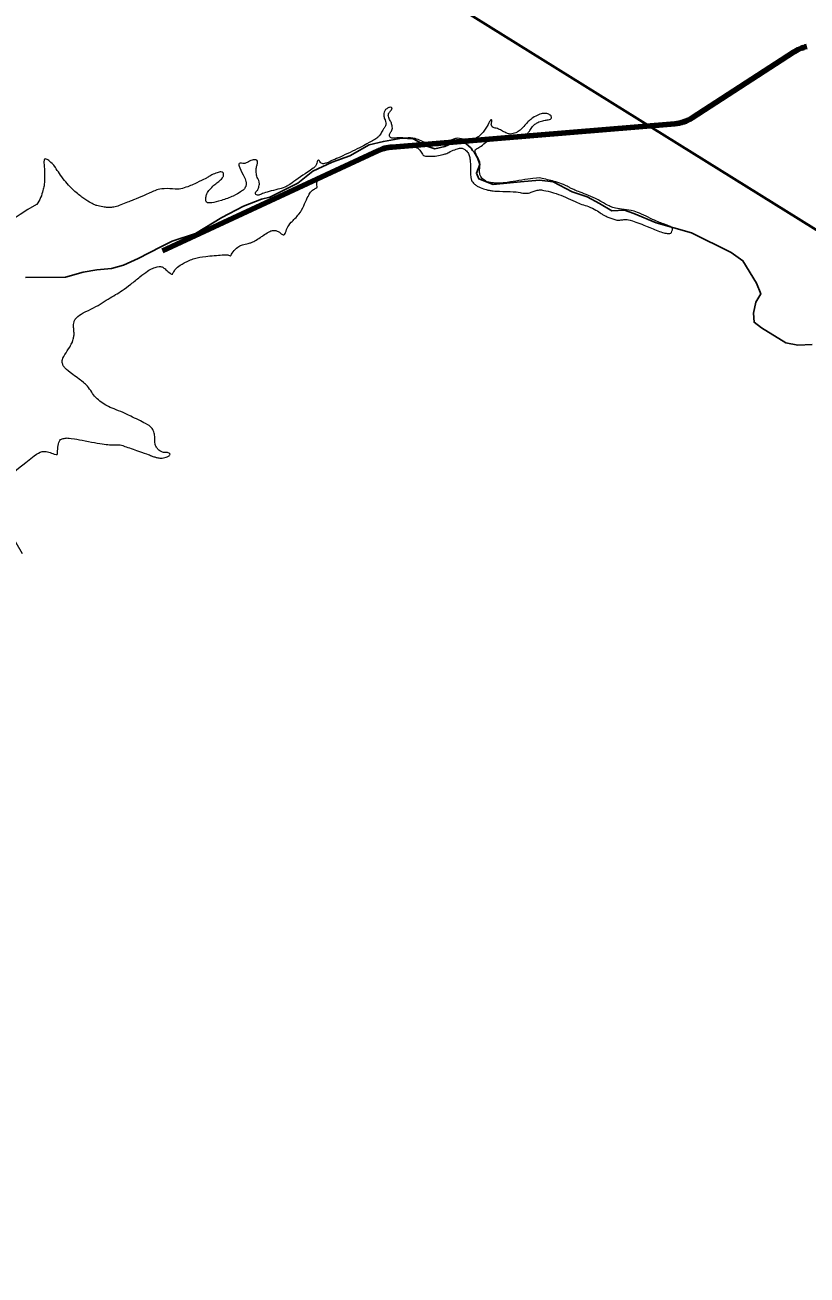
# Model space of a CAD drawing. Extents: x 553962 to 842807, y 8883888 to 9032388.
# Drawn here: x 668186 to 670268, y 8975840 to 8979168 of the extents above; entities that cross this region are included whole.
import ezdxf

# ---------------------------------------------------------------- set-up
doc = ezdxf.new("R2010")
doc.units = 0
doc.header["$LTSCALE"] = 200
for name, color, linetype, lineweight in [('12', 7, 'Continuous', 25), ('24', 7, 'Continuous', 25), ('7', 7, 'Continuous', 90), ('8', 7, 'Continuous', 13)]:
    doc.layers.add(name, color=color, linetype=linetype, lineweight=lineweight)

msp = doc.modelspace()

# ---------------------------------------------------------------- linework, layer by layer
at = {"layer": '12', "lineweight": 40}
msp.add_lwpolyline([(664631.3, 8982143.9), (674788, 8975827.4), (677683.8, 8973924.7)], dxfattribs=at)
at = {"layer": '24'}
for points in [[(669373.8, 8978840), (669373.8, 8978840), (669353.6, 8978858.4), (669345.5, 8978862), (669334.7, 8978859.3), (669303.1, 8978844.9), (669277, 8978838.6), (669255.3, 8978845.8), (669219.2, 8978864.7), (669188.6, 8978866.5), (669139.9, 8978858.4), (669102, 8978849.4), (669050.6, 8978819.7), (669003.7, 8978802.6), (668952.3, 8978779.1), (668911.8, 8978746.7), (668837.1, 8978709.5), (668815.5, 8978704.1), (668767.7, 8978686.1), (668710, 8978655.5), (668639.6, 8978613.2), (668577.4, 8978592.5), (668547.7, 8978577.2), (668487.2, 8978546.6), (668447.6, 8978528.5), (668416, 8978519.5), (668377.3, 8978516.3), (668340.8, 8978510.2), (668293.7, 8978496.6), (668187.2, 8978496.2)], [(670281.7, 8978317.4), (670243, 8978315.9), (670211.8, 8978321.8), (670146.3, 8978362), (670126.9, 8978376.8), (670125.4, 8978400.6), (670131.4, 8978430.3), (670144.8, 8978452.6), (670132.9, 8978480.9), (670097.2, 8978540.3), (670065.9, 8978562.6), (669960.2, 8978614.6), (669866.4, 8978641.4), (669806.9, 8978666.7), (669782.2, 8978675.2), (669748, 8978673.8), (669715.2, 8978693.1), (669682.5, 8978710.9), (669642.3, 8978724.3), (669591.7, 8978751), (669555.9, 8978755.5), (669505.3, 8978751), (669432.4, 8978743.6), (669393.7, 8978758.5), (669387.7, 8978773.3), (669396.7, 8978797.1), (669390.7, 8978814.9), (669381.8, 8978829.8), (669377.3, 8978834.3), (669373.8, 8978840)]]:
    msp.add_lwpolyline(points, dxfattribs=at)
at = {"layer": '7'}
for p, q in [((669961.6, 8978921), (670231.5, 8979095.5)), ((669162.9, 8978843.3), (669915.5, 8978905.3)), ((668552.1, 8978566.8), (669124.8, 8978833.2))]:
    msp.add_line(p, q, dxfattribs=at)
for centre, radius, start, end in [((670294.1, 8978998.6), 115.3, 103.2027, 122.8808), ((669907.3, 8979004.9), 100, 274.7081, 302.8808), ((669172.1, 8978731.6), 112, 94.7081, 114.9502)]:
    msp.add_arc(centre, radius, start, end, dxfattribs=at)
at = {"layer": '8'}
for points in [[(669523.7, 8978879.2), (669525, 8978880.4), (669526.2, 8978881.9), (669530.7, 8978888.9), (669540.2, 8978901.9), (669541.8, 8978903.2), (669553.6, 8978910.4), (669567.8, 8978914.8), (669579, 8978915.8), (669586.1, 8978917.1), (669587.4, 8978920.8), (669587.1, 8978924.2), (669585.8, 8978927.9), (669574.9, 8978933), (669563.4, 8978933), (669549.7, 8978928.6), (669533.5, 8978918.4), (669525.8, 8978911.5), (669518, 8978902.4), (669502.1, 8978886.4), (669495.8, 8978882.9), (669488.8, 8978880), (669482.4, 8978877.8), (669474.8, 8978877.8), (669466.2, 8978880), (669454.2, 8978888.3), (669444, 8978892.3), (669430.1, 8978895.6), (669428.4, 8978898.7), (669426.7, 8978904.1), (669428.1, 8978908.5), (669429.1, 8978913.2), (669427.7, 8978915.9), (669424.7, 8978915.6), (669417.3, 8978900.7), (669401.2, 8978875.9), (669385.9, 8978866.4), (669382.4, 8978864.8), (669375.7, 8978862.8), (669365.9, 8978861.1), (669340.2, 8978867.6), (669328.8, 8978865.7), (669320.5, 8978861.9), (669310, 8978855.6), (669297, 8978849.2), (669291.3, 8978847.6), (669287.8, 8978847), (669283.4, 8978846.7), (669273.2, 8978847.3), (669271.3, 8978847.3), (669257.3, 8978851.4), (669239.9, 8978860.7), (669224.2, 8978866.4), (669212.7, 8978867.7), (669199.2, 8978867), (669189.1, 8978867.6), (669174.5, 8978867.6), (669164.6, 8978866.4), (669160.5, 8978867.3), (669156.4, 8978870.5), (669155.7, 8978875.9), (669156.7, 8978878.1), (669158.6, 8978881.6), (669161.3, 8978885.6), (669164, 8978891), (669163.7, 8978895.8), (669160.8, 8978908.9), (669160.5, 8978909.6), (669152.6, 8978922.9), (669152.6, 8978932.7), (669159.8, 8978939.7), (669163.2, 8978945.4), (669163, 8978949.6), (669156, 8978949.6), (669148.4, 8978945.4), (669143.2, 8978940.4), (669141.1, 8978932.6), (669141.1, 8978924.2), (669142.1, 8978921.3), (669144.3, 8978916.2), (669147.2, 8978906.7), (669146.8, 8978904.8), (669145.2, 8978899.7), (669143.7, 8978896.2), (669142.4, 8978894.3), (669138.6, 8978889.9), (669131.3, 8978875.3), (669130, 8978873.7), (669128.1, 8978871.8), (669125.8, 8978869.8), (669113.6, 8978861.4), (669101.8, 8978854.6), (669052.1, 8978828.7), (668998.2, 8978805.1), (668995.4, 8978803.5), (668990.3, 8978801.3), (668986.2, 8978800), (668980.2, 8978798.7), (668976.7, 8978799.1), (668973.7, 8978800.6), (668972.5, 8978802)], [(669364.6, 8978828.3), (669366.7, 8978825), (669369.4, 8978818.1), (669371.1, 8978806.2), (669371.9, 8978793), (669371.9, 8978765.1), (669373.8, 8978756.8), (669374.8, 8978754.3), (669375.8, 8978752.4), (669376.7, 8978750.8), (669378.6, 8978748.3), (669386.2, 8978741), (669391.6, 8978738.1), (669412.6, 8978729.5), (669419.9, 8978728.6), (669427.2, 8978727), (669444.7, 8978725.1), (669490.1, 8978725.1), (669509.7, 8978720.3), (669513.9, 8978720), (669519, 8978720), (669526.2, 8978720.6), (669532.9, 8978722.9), (669534.2, 8978723.2), (669547.2, 8978727.9), (669558, 8978729.5), (669568.5, 8978728.2), (669601.2, 8978719.4), (669624, 8978710.2), (669652.6, 8978696.8), (669667.8, 8978690.5), (669685.9, 8978685.4), (669706.9, 8978675.6), (669720.9, 8978665.4), (669726, 8978662.2), (669735.2, 8978657.8), (669745.6, 8978653.7), (669757.1, 8978649.8), (669760.6, 8978648.9), (669767.2, 8978648.2), (669772.6, 8978649.2), (669773.6, 8978649.2), (669786.9, 8978650.8), (669795.8, 8978649.5), (669849.1, 8978629.6), (669860.6, 8978623.8), (669880.2, 8978616.8), (669892.6, 8978613.1), (669903.9, 8978613.1), (669906.6, 8978614.8), (669910, 8978623.6), (669909.1, 8978627.9), (669906.3, 8978630.8), (669892.4, 8978636.5), (669867.3, 8978645), (669811, 8978673.3), (669787.5, 8978676.2), (669760.6, 8978680), (669747.2, 8978683.5), (669740.6, 8978686.3), (669711.3, 8978703.2), (669685.3, 8978715.2), (669662.5, 8978723.2), (669648.8, 8978728.9), (669639.9, 8978733), (669632.9, 8978737.1), (669621.1, 8978742.8), (669597.8, 8978751.6), (669582.6, 8978754.3), (669561.2, 8978760.8), (669550.4, 8978762.1), (669466.2, 8978748.3), (669456.7, 8978747.3), (669441.5, 8978747.3), (669439.2, 8978747), (669427.5, 8978748.3), (669417.7, 8978749.8), (669414.5, 8978751.1), (669412, 8978752.4), (669405.6, 8978757.2), (669403.7, 8978759.1), (669398.6, 8978765.7), (669398, 8978767), (669395, 8978778), (669397.5, 8978793.9), (669396.5, 8978806), (669389.1, 8978818.2), (669384.3, 8978828.6), (669383.7, 8978834.7), (669386.9, 8978838.4), (669395.8, 8978841.9), (669411.6, 8978854.9), (669426.9, 8978868.3), (669435.1, 8978869.9), (669460.8, 8978864.1), (669473.9, 8978862.6), (669500.2, 8978868), (669515.1, 8978872.4), (669518.6, 8978874.6), (669522.4, 8978878), (669523.7, 8978879.2)], [(668349.1, 8978209.2), (668345.9, 8978212.8), (668342.3, 8978216.5), (668301, 8978246), (668289.6, 8978256.8), (668286.7, 8978262.2), (668283.6, 8978271.3), (668286.4, 8978283.8), (668302.9, 8978307.6), (668311.8, 8978323.1), (668311.8, 8978324.1), (668314.4, 8978331.4), (668316, 8978341.2), (668316.3, 8978346), (668316, 8978351.7), (668315.2, 8978356.6), (668315.2, 8978363), (668314.4, 8978370.8), (668316.3, 8978378.1), (668317.5, 8978381.6), (668318.8, 8978384.1), (668319.8, 8978385.7), (668332.1, 8978398.7), (668362.3, 8978411.4), (668386.4, 8978425.1), (668406.8, 8978439), (668427.4, 8978450.5), (668443.3, 8978460.3), (668467.4, 8978477.4), (668491.8, 8978498.4), (668513.4, 8978514.3), (668525.2, 8978520.3), (668538.5, 8978525.1), (668547.7, 8978525.1), (668550.3, 8978524.1), (668554.1, 8978522.2), (668556.6, 8978520.6), (668570.5, 8978508), (668574.2, 8978505.6), (668577.3, 8978504.6), (668578.5, 8978505.1), (668585.1, 8978517.4), (668590, 8978522.8), (668607.1, 8978534.3), (668638.5, 8978548.2), (668662, 8978552.1), (668717.6, 8978556.8), (668728.7, 8978555.7), (668732.8, 8978553), (668732.8, 8978553.3), (668741.7, 8978568.2), (668756.6, 8978580.3), (668762.3, 8978582.8), (668782, 8978586.7), (668788.7, 8978589.2), (668795.4, 8978592.4), (668813.8, 8978603.2), (668817.6, 8978606.7), (668835.4, 8978618.4), (668844.6, 8978621.6), (668854.4, 8978620.6), (668857, 8978619.7), (668862.4, 8978617.1), (668863.9, 8978616.2), (668867.6, 8978612.1), (668871, 8978609.7), (668875, 8978610), (668877.7, 8978610), (668883.3, 8978628.2), (668891.6, 8978641), (668917.3, 8978665.1), (668927.8, 8978686), (668937.7, 8978709.9), (668944.4, 8978721.4), (668950.5, 8978728.5), (668962, 8978734.6), (668964, 8978736.2), (668962.3, 8978740.6), (668962.3, 8978752.1), (668969, 8978757.2), (668994, 8978771), (669039.1, 8978791.9), (669124.8, 8978835.8), (669154.6, 8978845.3), (669191.3, 8978847.8), (669205.2, 8978847.8), (669219.7, 8978845.1), (669229.9, 8978841.4), (669236.3, 8978836.3), (669244.1, 8978822.8), (669249.1, 8978818.4), (669269.1, 8978818.4), (669286.5, 8978820), (669304, 8978824.5), (669309.1, 8978826.4), (669326.5, 8978835.4), (669340.7, 8978840.1), (669349.5, 8978840.6), (669356.6, 8978837.6), (669362.4, 8978831.5), (669364.6, 8978828.3)], [(668972.5, 8978802), (668971.2, 8978803.5), (668969.2, 8978807.8), (668967.5, 8978808.8), (668963.6, 8978807.1), (668963.6, 8978800.3), (668958.2, 8978791.8), (668955.7, 8978788.9), (668952.9, 8978786.6), (668885.8, 8978740.6), (668885.5, 8978740.6), (668880.1, 8978737.5), (668874.7, 8978735.2), (668861.4, 8978731.1), (668833.8, 8978724.9), (668816.9, 8978718.8), (668807.4, 8978714.8), (668801.7, 8978715.1), (668799.3, 8978718.5), (668799.7, 8978724.2), (668804.9, 8978728.2), (668805.5, 8978728.6), (668809, 8978739.4), (668809.7, 8978745.1), (668809.7, 8978747), (668808.1, 8978754.9), (668805.2, 8978760.3), (668803.2, 8978763.3), (668800.2, 8978780), (668802.2, 8978791.8), (668804.9, 8978800.2), (668805.2, 8978806.3), (668801.2, 8978809.8), (668791.2, 8978809.8), (668776, 8978801.3), (668769, 8978798.7), (668762.3, 8978800.2), (668754.1, 8978801), (668754.7, 8978790.8), (668771.9, 8978760.6), (668774.7, 8978748.3), (668774.4, 8978742.5), (668774.1, 8978740.3), (668772.5, 8978736.5), (668769.3, 8978731.4), (668768.1, 8978729.8), (668761.8, 8978725.2), (668742.2, 8978713), (668707.4, 8978700), (668680.4, 8978694.1), (668671.2, 8978694.1), (668666.5, 8978698.2), (668667.7, 8978713.3), (668669.6, 8978719.7), (668676.6, 8978729.2), (668689.5, 8978742.7), (668698.2, 8978748.9), (668710, 8978758.7), (668712.5, 8978763.5), (668714.5, 8978765.7), (668714.5, 8978770.4), (668713.8, 8978775.1), (668707.8, 8978777.8), (668698.5, 8978775.6), (668682.1, 8978769.1), (668673.1, 8978762.9), (668664.9, 8978758.4), (668634.1, 8978743.8), (668625.2, 8978740), (668603.6, 8978731.9), (668588.7, 8978730.6), (668554.2, 8978733.9), (668533.4, 8978727.9), (668533.1, 8978727.9), (668499.8, 8978713), (668473.8, 8978702.2), (668470.6, 8978701.3), (668455, 8978694.6), (668436, 8978687), (668421.4, 8978682.5), (668409.6, 8978682.5), (668407.4, 8978681.9), (668398.5, 8978682.8), (668377.5, 8978687), (668371.8, 8978688.9), (668362.9, 8978693), (668343.2, 8978705.1), (668319.8, 8978722.9), (668289.6, 8978752.7), (668264.6, 8978793.3), (668251.1, 8978806.2), (668241.6, 8978812.3), (668236.8, 8978811.6), (668235.3, 8978806), (668237.5, 8978788.6), (668237.5, 8978748.3), (668236.6, 8978740.3), (668234, 8978728.6), (668228, 8978708.6), (668221, 8978695.6), (668216.7, 8978690.4)], [(668216.3, 8978690.3), (668087.2, 8978617.7), (668071.3, 8978564.8), (667958, 8978523.6)], [(668209.9, 8978020.9), (668218.8, 8978028.5), (668231.2, 8978032.3), (668236.6, 8978033.3), (668247.6, 8978032), (668265.2, 8978024.6), (668271.9, 8978024.6), (668272.5, 8978026.9), (668272.5, 8978050.4), (668279.1, 8978064.1), (668281, 8978065), (668294, 8978068.8), (668297.2, 8978068.5), (668305.5, 8978068.8), (668385.8, 8978053.3), (668420.4, 8978049.1), (668437.9, 8978051), (668445.5, 8978048.8), (668490.5, 8978032.1), (668516.9, 8978024.4), (668523.6, 8978020.2), (668525.5, 8978019.3), (668531.8, 8978018), (668534.7, 8978016.8), (668537.8, 8978015.9), (668550.3, 8978014.2), (668566.2, 8978018.1), (668570, 8978021.8), (668571.6, 8978023.8), (668572.3, 8978026.8), (668566.9, 8978029.6), (668563.3, 8978030.1), (668557.9, 8978029.8), (668555.7, 8978029.5), (668547.7, 8978032.6), (668544.9, 8978034.2), (668539.5, 8978038), (668533.8, 8978046.9), (668530.9, 8978054.8), (668530.9, 8978071.7), (668531.2, 8978073.6), (668527.7, 8978089.3), (668521.1, 8978098.3), (668513.4, 8978104.1), (668462.6, 8978129.1), (668441.7, 8978138.7), (668415.6, 8978148.5), (668400.7, 8978155.8), (668384.5, 8978166.6), (668370.2, 8978179), (668361.3, 8978194.6), (668352.2, 8978205.6), (668349.1, 8978209.2)], [(668178.6, 8977760.6), (668082.1, 8977922.8), (668082.1, 8977922.8), (668209.9, 8978020.9)]]:
    msp.add_open_spline(points, degree=3, dxfattribs=at)

doc.saveas('drawing.dxf')
